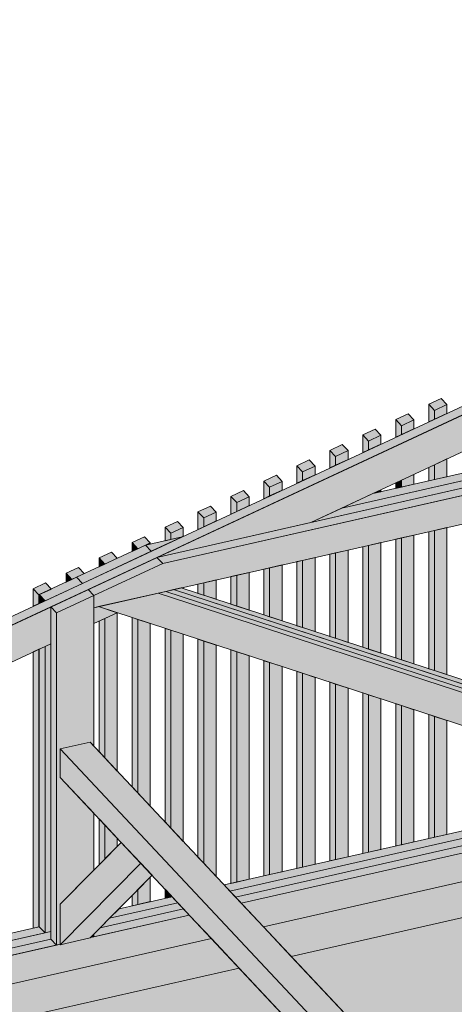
# Model space of a CAD drawing. Header units: millimetres. Extents: x 1567 to 2756, y -116 to 725.
# Tile 387 of 418: x 2349 to 2370, y 641 to 689. Entities that reach past the tile are written whole.
import ezdxf

# ---------------------------------------------------------------- set-up
doc = ezdxf.new("R2010")
doc.units = ezdxf.units.MM
doc.layers.add('Ech.1_75', color=7, linetype='Continuous')

msp = doc.modelspace()

# ---------------------------------------------------------------- hatches: boundary and pattern name
at = {"layer": 'Ech.1_75', "linetype": 'Continuous', "lineweight": 5, "true_color": 0xd4c4b3, "transparency": 33554687}
for points in [[(2439.282, 701.96), (2276.794, 626.159), (2277.073, 625.861), (2439.561, 701.662), (2439.282, 701.96)], [(2355.39, 662.396), (2362.879, 664.095), (2389.312, 676.426), (2389.312, 678.221), (2355.39, 662.396)], [(2364.385, 664.798), (2389.032, 670.388), (2388.753, 670.686), (2365.892, 665.501), (2364.385, 664.798)], [(2389.312, 670.452), (2364.385, 664.798), (2362.879, 664.095), (2389.312, 670.09), (2389.312, 670.452)], [(2352.317, 659.945), (2389.772, 668.441), (2389.772, 669.834), (2355.669, 662.098), (2352.317, 660.534), (2352.317, 659.945)], [(2389.312, 670.09), (2355.39, 662.396), (2355.669, 662.098), (2389.591, 669.793), (2389.312, 670.09)], [(2356.618, 663.397), (2354.832, 662.992), (2355.111, 662.694), (2356.618, 663.397)], [(2351.758, 661.13), (2355.111, 662.694), (2354.832, 662.992), (2351.479, 661.428), (2351.758, 661.13)], [(2352.317, 660.534), (2355.669, 662.098), (2355.39, 662.396), (2352.037, 660.832), (2352.317, 660.534)], [(2330.866, 649.161), (2350.221, 658.19), (2350.221, 659.985), (2330.587, 650.825), (2330.866, 650.528), (2330.866, 649.161)], [(2352.541, 659.996), (2352.317, 659.945), (2352.317, 659.168), (2353.453, 659.698), (2352.541, 659.996)], [(2360.569, 644.404), (2389.59, 650.987), (2389.59, 652.38), (2359.492, 645.553), (2360.569, 644.404)], [(2379.525, 651.18), (2358.655, 646.447), (2358.934, 646.149), (2380.177, 650.967), (2379.525, 651.18)], [(2380.177, 650.967), (2358.934, 646.149), (2359.213, 645.851), (2380.83, 650.754), (2380.177, 650.967)], [(2359.492, 645.553), (2381.482, 650.541), (2380.83, 650.754), (2359.213, 645.851), (2359.492, 645.553)], [(2356.125, 645.873), (2353.542, 645.287), (2353.082, 644.821), (2356.404, 645.575), (2356.125, 645.873)], [(2352.316, 643.925), (2356.963, 644.979), (2356.683, 645.277), (2352.622, 644.356), (2352.316, 644.046), (2352.316, 643.925)], [(2356.404, 645.575), (2353.082, 644.821), (2352.622, 644.356), (2356.683, 645.277), (2356.404, 645.575)], [(2350.682, 643.555), (2338.042, 640.688), (2339.118, 639.539), (2358.039, 643.831), (2356.963, 644.979), (2352.162, 643.891), (2352.135, 643.863), (2350.682, 643.533), (2350.682, 643.555)], [(2349.663, 644.407), (2337.204, 641.581), (2337.483, 641.283), (2349.942, 644.109), (2349.663, 644.407)], [(2350.221, 644.173), (2337.483, 641.283), (2337.762, 640.985), (2350.221, 643.811), (2350.221, 644.173)], [(2338.042, 640.688), (2350.5, 643.514), (2350.221, 643.811), (2337.762, 640.985), (2338.042, 640.688)]]:
    msp.add_hatch(color=9, dxfattribs=at).paths.add_polyline_path(points)
at = {"layer": 'Ech.1_75', "linetype": 'Continuous', "lineweight": 5, "true_color": 0xeaddd7, "transparency": 33554687}
for points in [[(2368.896, 669.553), (2369.501, 669.835), (2369.222, 670.133), (2368.617, 669.851), (2368.896, 669.553)], [(2368.617, 668.995), (2368.896, 669.125), (2368.896, 669.553), (2368.617, 669.851), (2368.617, 668.995)], [(2368.896, 669.125), (2369.501, 669.407), (2369.501, 669.835), (2368.896, 669.553), (2368.896, 669.125)], [(2367.291, 668.804), (2367.897, 669.087), (2367.618, 669.385), (2367.012, 669.102), (2367.291, 668.804)], [(2367.012, 668.246), (2367.291, 668.376), (2367.291, 668.804), (2367.012, 669.102), (2367.012, 668.246)], [(2367.291, 668.376), (2367.897, 668.659), (2367.897, 669.087), (2367.291, 668.804), (2367.291, 668.376)], [(2365.687, 668.056), (2366.293, 668.338), (2366.013, 668.636), (2365.408, 668.354), (2365.687, 668.056)], [(2365.408, 667.498), (2365.687, 667.628), (2365.687, 668.056), (2365.408, 668.354), (2365.408, 667.498)], [(2365.687, 667.628), (2366.293, 667.91), (2366.293, 668.338), (2365.687, 668.056), (2365.687, 667.628)], [(2364.083, 667.308), (2364.688, 667.59), (2364.409, 667.888), (2363.804, 667.605), (2364.083, 667.308)], [(2363.804, 666.749), (2364.083, 666.879), (2364.083, 667.308), (2363.804, 667.605), (2363.804, 666.749)], [(2364.083, 666.879), (2364.688, 667.162), (2364.688, 667.59), (2364.083, 667.308), (2364.083, 666.879)], [(2362.478, 666.559), (2363.084, 666.842), (2362.805, 667.139), (2362.199, 666.857), (2362.478, 666.559)], [(2362.199, 666.001), (2362.478, 666.131), (2362.478, 666.559), (2362.199, 666.857), (2362.199, 666.001)], [(2368.617, 666.119), (2368.896, 666.182), (2368.896, 666.902), (2368.617, 666.772), (2368.617, 666.119)], [(2368.896, 666.182), (2369.501, 666.319), (2369.501, 667.184), (2368.896, 666.902), (2368.896, 666.182)], [(2360.874, 665.811), (2361.48, 666.093), (2361.2, 666.391), (2360.595, 666.109), (2360.874, 665.811)], [(2362.478, 666.131), (2363.084, 666.413), (2363.084, 666.842), (2362.478, 666.559), (2362.478, 666.131)], [(2367.291, 665.818), (2367.897, 665.955), (2367.897, 666.436), (2367.291, 666.153), (2367.291, 665.818)], [(2360.595, 665.252), (2360.874, 665.383), (2360.874, 665.811), (2360.595, 666.109), (2360.595, 665.252)], [(2360.874, 665.383), (2361.48, 665.665), (2361.48, 666.093), (2360.874, 665.811), (2360.874, 665.383)], [(2367.012, 665.755), (2367.291, 665.818), (2367.291, 666.153), (2367.012, 666.023), (2367.012, 665.755)], [(2359.27, 665.062), (2359.875, 665.345), (2359.596, 665.643), (2358.991, 665.36), (2359.27, 665.062)], [(2365.892, 665.501), (2366.293, 665.591), (2366.293, 665.687), (2365.892, 665.501)], [(2358.991, 664.504), (2359.27, 664.634), (2359.27, 665.062), (2358.991, 665.36), (2358.991, 664.504)], [(2359.27, 664.634), (2359.875, 664.917), (2359.875, 665.345), (2359.27, 665.062), (2359.27, 664.634)], [(2357.665, 664.314), (2358.271, 664.596), (2357.992, 664.894), (2357.386, 664.612), (2357.665, 664.314)], [(2357.386, 663.756), (2357.665, 663.886), (2357.665, 664.314), (2357.386, 664.612), (2357.386, 663.756)], [(2357.665, 663.886), (2358.271, 664.168), (2358.271, 664.596), (2357.665, 664.314), (2357.665, 663.886)], [(2356.061, 663.565), (2356.667, 663.848), (2356.387, 664.146), (2355.782, 663.863), (2356.061, 663.565)], [(2355.782, 663.207), (2356.061, 663.271), (2356.061, 663.565), (2355.782, 663.863), (2355.782, 663.207)], [(2356.061, 663.271), (2356.618, 663.397), (2356.667, 663.42), (2356.667, 663.848), (2356.061, 663.565), (2356.061, 663.271)], [(2368.896, 663.706), (2368.617, 663.642), (2368.617, 656.973), (2368.896, 656.881), (2368.896, 663.706)], [(2369.501, 663.843), (2368.896, 663.706), (2368.896, 656.881), (2369.501, 656.684), (2369.501, 663.843)], [(2354.457, 662.817), (2355.062, 663.099), (2354.783, 663.397), (2354.178, 663.115), (2354.457, 662.817)], [(2354.178, 662.687), (2354.457, 662.817), (2354.178, 663.115), (2354.178, 662.687)], [(2354.832, 662.992), (2355.062, 663.044), (2355.062, 663.099), (2354.832, 662.992)], [(2366.293, 663.115), (2365.687, 662.978), (2365.687, 657.93), (2366.292, 657.732), (2366.293, 663.115)], [(2367.291, 663.342), (2367.012, 663.278), (2367.012, 657.497), (2367.291, 657.405), (2367.291, 663.342)], [(2367.897, 663.479), (2367.291, 663.342), (2367.291, 657.405), (2367.897, 657.208), (2367.897, 663.479)], [(2352.852, 662.069), (2353.458, 662.351), (2353.179, 662.649), (2352.573, 662.366), (2352.852, 662.069)], [(2364.083, 662.614), (2363.804, 662.55), (2363.804, 658.545), (2364.083, 658.454), (2364.083, 662.614)], [(2364.688, 662.751), (2364.083, 662.614), (2364.083, 658.454), (2364.688, 658.256), (2364.688, 662.751)], [(2365.687, 662.978), (2365.408, 662.914), (2365.408, 658.021), (2365.687, 657.93), (2365.687, 662.978)], [(2352.573, 661.938), (2352.852, 662.069), (2352.573, 662.366), (2352.573, 661.938)], [(2362.478, 662.25), (2362.199, 662.187), (2362.199, 659.069), (2362.478, 658.978), (2362.478, 662.25)], [(2363.084, 662.387), (2362.478, 662.25), (2362.478, 658.978), (2363.084, 658.78), (2363.084, 662.387)], [(2351.248, 661.32), (2351.853, 661.603), (2351.574, 661.9), (2350.969, 661.618), (2351.248, 661.32)], [(2350.969, 661.19), (2351.248, 661.32), (2350.969, 661.618), (2350.969, 661.19)], [(2359.875, 661.659), (2359.27, 661.522), (2359.27, 660.026), (2359.875, 659.828), (2359.875, 661.659)], [(2360.874, 661.886), (2360.595, 661.823), (2360.595, 659.593), (2360.874, 659.502), (2360.874, 661.886)], [(2361.48, 662.023), (2360.874, 661.886), (2360.874, 659.502), (2361.479, 659.304), (2361.48, 662.023)], [(2349.644, 660.572), (2350.249, 660.854), (2349.97, 661.152), (2349.365, 660.87), (2349.644, 660.572)], [(2357.665, 661.158), (2357.386, 661.095), (2357.386, 660.641), (2357.665, 660.55), (2357.665, 661.158)], [(2358.271, 661.296), (2357.665, 661.158), (2357.665, 660.55), (2358.271, 660.352), (2358.271, 661.296)], [(2359.27, 661.522), (2358.991, 661.459), (2358.991, 660.117), (2359.27, 660.026), (2359.27, 661.522)], [(2349.365, 660.013), (2349.644, 660.144), (2349.644, 660.572), (2349.365, 660.87), (2349.365, 660.013)], [(2356.666, 660.932), (2356.567, 660.909), (2356.666, 660.877), (2356.666, 660.932)], [(2349.663, 660.581), (2349.644, 660.572), (2349.644, 660.144), (2349.663, 660.153), (2349.663, 660.581)], [(2353.458, 659.696), (2353.453, 659.698), (2352.852, 659.418), (2352.852, 652.638), (2353.458, 651.992), (2353.458, 659.696)], [(2352.852, 659.418), (2352.573, 659.287), (2352.573, 652.935), (2352.852, 652.638), (2352.852, 659.418)], [(2354.457, 659.37), (2354.178, 659.461), (2354.177, 651.224), (2354.457, 650.926), (2354.457, 659.37)], [(2355.062, 659.172), (2354.457, 659.37), (2354.457, 650.926), (2355.062, 650.28), (2355.062, 659.172)], [(2356.061, 658.846), (2355.782, 658.937), (2355.782, 649.512), (2356.061, 649.214), (2356.061, 658.846)], [(2356.666, 658.648), (2356.061, 658.846), (2356.061, 649.214), (2356.666, 648.568), (2356.666, 658.648)], [(2357.665, 658.322), (2357.386, 658.413), (2357.386, 647.8), (2357.665, 647.502), (2357.665, 658.322)], [(2358.271, 658.124), (2357.665, 658.322), (2357.665, 647.502), (2358.271, 646.856), (2358.271, 658.124)], [(2349.364, 644.339), (2349.644, 644.403), (2349.644, 657.921), (2349.365, 657.791), (2349.364, 644.339)], [(2349.644, 644.403), (2349.663, 644.407), (2349.663, 657.93), (2349.644, 657.921), (2349.644, 644.403)], [(2358.99, 646.523), (2359.27, 646.586), (2359.27, 657.798), (2358.991, 657.889), (2358.99, 646.523)], [(2359.27, 646.586), (2359.875, 646.723), (2359.875, 657.6), (2359.27, 657.798), (2359.27, 646.586)], [(2360.595, 646.887), (2360.874, 646.95), (2360.874, 657.274), (2360.595, 657.365), (2360.595, 646.887)], [(2360.874, 646.95), (2361.479, 647.087), (2361.479, 657.076), (2360.874, 657.274), (2360.874, 646.95)], [(2362.199, 647.251), (2362.478, 647.314), (2362.478, 656.749), (2362.199, 656.841), (2362.199, 647.251)], [(2362.478, 647.314), (2363.084, 647.451), (2363.084, 656.552), (2362.478, 656.749), (2362.478, 647.314)], [(2363.803, 647.614), (2364.083, 647.678), (2364.083, 656.225), (2363.804, 656.316), (2363.803, 647.614)], [(2364.083, 647.678), (2364.688, 647.815), (2364.688, 656.028), (2364.083, 656.225), (2364.083, 647.678)], [(2365.408, 647.978), (2365.687, 648.042), (2365.687, 655.701), (2365.408, 655.792), (2365.408, 647.978)], [(2365.687, 648.042), (2366.292, 648.179), (2366.292, 655.503), (2365.687, 655.701), (2365.687, 648.042)], [(2367.012, 648.342), (2367.291, 648.406), (2367.291, 655.177), (2367.012, 655.268), (2367.012, 648.342)], [(2367.291, 648.406), (2367.897, 648.543), (2367.897, 654.979), (2367.291, 655.177), (2367.291, 648.406)], [(2368.616, 648.706), (2368.896, 648.77), (2368.896, 654.653), (2368.617, 654.744), (2368.616, 648.706)], [(2368.896, 648.77), (2369.501, 648.907), (2369.501, 654.455), (2368.896, 654.653), (2368.896, 648.77)], [(2352.573, 647.418), (2352.852, 647.7), (2352.852, 649.365), (2352.573, 649.663), (2352.573, 647.418)], [(2352.852, 647.7), (2353.458, 648.313), (2353.458, 648.719), (2352.852, 649.365), (2352.852, 647.7)], [(2354.457, 645.494), (2355.062, 645.632), (2355.062, 646.826), (2354.457, 646.213), (2354.457, 645.494)], [(2355.782, 645.795), (2356.061, 645.858), (2356.061, 645.941), (2355.782, 646.239), (2355.782, 645.795)], [(2354.177, 645.431), (2354.457, 645.494), (2354.457, 646.213), (2354.177, 645.93), (2354.177, 645.431)], [(2356.061, 645.858), (2356.125, 645.873), (2356.061, 645.941), (2356.061, 645.858)]]:
    msp.add_hatch(color=254, dxfattribs=at).paths.add_polyline_path(points)
at = {"layer": 'Ech.1_75', "linetype": 'Continuous', "lineweight": 5, "true_color": 0xe0c8b3, "transparency": 33554687}
for points in [[(2349.942, 660.283), (2351.758, 661.13), (2351.479, 661.428), (2349.663, 660.581), (2349.942, 660.283)], [(2352.037, 660.832), (2350.221, 659.985), (2350.5, 659.687), (2352.317, 660.534), (2352.037, 660.832)], [(2349.663, 660.153), (2349.942, 660.283), (2349.663, 660.581), (2349.663, 660.153)], [(2350.682, 653.074), (2352.135, 653.403), (2352.316, 653.209), (2352.317, 660.534), (2350.5, 659.687), (2350.5, 643.514), (2350.682, 643.555), (2350.682, 645.503), (2352.316, 647.158), (2352.316, 649.937), (2350.682, 651.681), (2350.682, 653.074)], [(2350.5, 659.687), (2350.221, 659.985), (2350.221, 643.811), (2350.5, 643.514), (2350.5, 659.687)], [(2349.942, 658.06), (2349.663, 657.93), (2349.663, 644.407), (2349.942, 644.109), (2349.942, 658.06)], [(2349.942, 644.109), (2350.221, 644.173), (2350.221, 658.19), (2349.942, 658.06), (2349.942, 644.109)], [(2352.162, 643.891), (2352.316, 643.925), (2352.316, 644.046), (2352.162, 643.891)]]:
    msp.add_hatch(color=9, dxfattribs=at).paths.add_polyline_path(points)
at = {"layer": 'Ech.1_75', "linetype": 'Continuous', "lineweight": 5, "true_color": 0xe0d9d1, "transparency": 33554687}
for points in [[(2355.447, 660.655), (2352.541, 659.996), (2381.482, 650.541), (2384.388, 651.2), (2355.447, 660.655)], [(2355.82, 660.74), (2355.447, 660.655), (2384.388, 651.2), (2384.109, 651.498), (2355.82, 660.74)], [(2384.109, 651.498), (2384.482, 651.583), (2356.194, 660.824), (2355.82, 660.74), (2384.109, 651.498)], [(2356.567, 660.909), (2356.194, 660.824), (2383.83, 651.796), (2383.551, 652.094), (2356.567, 660.909)], [(2350.682, 643.533), (2354.6, 647.5), (2353.653, 648.511), (2350.682, 645.503), (2350.682, 643.533)], [(2350.682, 643.533), (2352.135, 643.863), (2355.149, 646.914), (2354.6, 647.5), (2350.682, 643.533)]]:
    msp.add_hatch(color=254, dxfattribs=at).paths.add_polyline_path(points)
at = {"layer": 'Ech.1_75', "linetype": 'Continuous', "lineweight": 5, "true_color": 0xe3bbbb, "transparency": 33554687}
for points in [[(2352.135, 653.403), (2350.682, 653.074), (2365.296, 637.481), (2366.522, 638.053), (2352.135, 653.403)], [(2364.387, 637.058), (2365.296, 637.481), (2350.682, 653.074), (2350.682, 651.681), (2364.387, 637.058)]]:
    msp.add_hatch(color=9, dxfattribs=at).paths.add_polyline_path(points)
at = {"layer": 'Ech.1_75', "linetype": 'Continuous', "lineweight": 5, "true_color": 0xf3f3f3, "transparency": 33554687}
for points in [[(2361.915, 642.968), (2389.59, 649.246), (2389.59, 650.987), (2360.569, 644.404), (2361.915, 642.968)], [(2358.039, 643.831), (2339.118, 639.539), (2340.464, 638.103), (2359.385, 642.395), (2358.039, 643.831)]]:
    msp.add_hatch(color=7, dxfattribs=at).paths.add_polyline_path(points)
at = {"layer": 'Ech.1_75', "linetype": 'Continuous', "lineweight": 5, "true_color": 0xfdfdfd, "transparency": 33554687}
for points in [[(2374.372, 642.143), (2376.158, 642.549), (2389.59, 648.815), (2389.59, 649.246), (2361.915, 642.968), (2366.522, 638.053), (2369.203, 639.304), (2369.203, 639.732), (2374.372, 642.143)], [(2359.385, 642.395), (2340.464, 638.103), (2348.145, 629.908), (2349.569, 630.573), (2349.848, 630.275), (2364.387, 637.058), (2359.385, 642.395)]]:
    msp.add_hatch(color=7, dxfattribs=at).paths.add_polyline_path(points)

# ---------------------------------------------------------------- linework, layer by layer
at = {"layer": 'Ech.1_75', "color": 7, "linetype": 'Continuous', "lineweight": 5}
for points in [[(2439.282, 701.96), (2276.794, 626.159), (2277.073, 625.861), (2439.561, 701.662), (2439.282, 701.96)], [(2355.39, 662.396), (2362.879, 664.095), (2389.312, 676.426), (2389.312, 678.221), (2355.39, 662.396)], [(2364.385, 664.798), (2389.032, 670.388), (2388.753, 670.686), (2365.892, 665.501), (2364.385, 664.798)], [(2389.312, 670.452), (2364.385, 664.798), (2362.879, 664.095), (2389.312, 670.09), (2389.312, 670.452)], [(2352.317, 659.945), (2389.772, 668.441), (2389.772, 669.834), (2355.669, 662.098), (2352.317, 660.534), (2352.317, 659.945)], [(2389.312, 670.09), (2355.39, 662.396), (2355.669, 662.098), (2389.591, 669.793), (2389.312, 670.09)], [(2368.896, 669.553), (2369.501, 669.835), (2369.222, 670.133), (2368.617, 669.851), (2368.896, 669.553)], [(2368.617, 668.995), (2368.896, 669.125), (2368.896, 669.553), (2368.617, 669.851), (2368.617, 668.995)], [(2368.896, 669.125), (2369.501, 669.407), (2369.501, 669.835), (2368.896, 669.553), (2368.896, 669.125)], [(2367.291, 668.804), (2367.897, 669.087), (2367.618, 669.385), (2367.012, 669.102), (2367.291, 668.804)], [(2367.012, 668.246), (2367.291, 668.376), (2367.291, 668.804), (2367.012, 669.102), (2367.012, 668.246)], [(2367.291, 668.376), (2367.897, 668.659), (2367.897, 669.087), (2367.291, 668.804), (2367.291, 668.376)], [(2365.687, 668.056), (2366.293, 668.338), (2366.013, 668.636), (2365.408, 668.354), (2365.687, 668.056)], [(2365.408, 667.498), (2365.687, 667.628), (2365.687, 668.056), (2365.408, 668.354), (2365.408, 667.498)], [(2365.687, 667.628), (2366.293, 667.91), (2366.293, 668.338), (2365.687, 668.056), (2365.687, 667.628)], [(2364.083, 667.308), (2364.688, 667.59), (2364.409, 667.888), (2363.804, 667.605), (2364.083, 667.308)], [(2363.804, 666.749), (2364.083, 666.879), (2364.083, 667.308), (2363.804, 667.605), (2363.804, 666.749)], [(2364.083, 666.879), (2364.688, 667.162), (2364.688, 667.59), (2364.083, 667.308), (2364.083, 666.879)], [(2362.478, 666.559), (2363.084, 666.842), (2362.805, 667.139), (2362.199, 666.857), (2362.478, 666.559)], [(2362.199, 666.001), (2362.478, 666.131), (2362.478, 666.559), (2362.199, 666.857), (2362.199, 666.001)], [(2368.617, 666.119), (2368.896, 666.182), (2368.896, 666.902), (2368.617, 666.772), (2368.617, 666.119)], [(2368.896, 666.182), (2369.501, 666.319), (2369.501, 667.184), (2368.896, 666.902), (2368.896, 666.182)], [(2360.874, 665.811), (2361.48, 666.093), (2361.2, 666.391), (2360.595, 666.109), (2360.874, 665.811)], [(2362.478, 666.131), (2363.084, 666.413), (2363.084, 666.842), (2362.478, 666.559), (2362.478, 666.131)], [(2367.291, 665.818), (2367.897, 665.955), (2367.897, 666.436), (2367.291, 666.153), (2367.291, 665.818)], [(2360.595, 665.252), (2360.874, 665.383), (2360.874, 665.811), (2360.595, 666.109), (2360.595, 665.252)], [(2360.874, 665.383), (2361.48, 665.665), (2361.48, 666.093), (2360.874, 665.811), (2360.874, 665.383)], [(2367.012, 665.755), (2367.291, 665.818), (2367.291, 666.153), (2367.012, 666.023), (2367.012, 665.755)], [(2359.27, 665.062), (2359.875, 665.345), (2359.596, 665.643), (2358.991, 665.36), (2359.27, 665.062)], [(2365.892, 665.501), (2366.293, 665.591), (2366.293, 665.687), (2365.892, 665.501)], [(2358.991, 664.504), (2359.27, 664.634), (2359.27, 665.062), (2358.991, 665.36), (2358.991, 664.504)], [(2359.27, 664.634), (2359.875, 664.917), (2359.875, 665.345), (2359.27, 665.062), (2359.27, 664.634)], [(2357.665, 664.314), (2358.271, 664.596), (2357.992, 664.894), (2357.386, 664.612), (2357.665, 664.314)], [(2357.386, 663.756), (2357.665, 663.886), (2357.665, 664.314), (2357.386, 664.612), (2357.386, 663.756)], [(2357.665, 663.886), (2358.271, 664.168), (2358.271, 664.596), (2357.665, 664.314), (2357.665, 663.886)], [(2356.061, 663.565), (2356.667, 663.848), (2356.387, 664.146), (2355.782, 663.863), (2356.061, 663.565)], [(2355.782, 663.207), (2356.061, 663.271), (2356.061, 663.565), (2355.782, 663.863), (2355.782, 663.207)], [(2356.061, 663.271), (2356.618, 663.397), (2356.667, 663.42), (2356.667, 663.848), (2356.061, 663.565), (2356.061, 663.271)], [(2368.896, 663.706), (2368.617, 663.642), (2368.617, 656.973), (2368.896, 656.881), (2368.896, 663.706)], [(2369.501, 663.843), (2368.896, 663.706), (2368.896, 656.881), (2369.501, 656.684), (2369.501, 663.843)], [(2354.457, 662.817), (2355.062, 663.099), (2354.783, 663.397), (2354.178, 663.115), (2354.457, 662.817)], [(2354.178, 662.687), (2354.457, 662.817), (2354.178, 663.115), (2354.178, 662.687)], [(2356.618, 663.397), (2354.832, 662.992), (2355.111, 662.694), (2356.618, 663.397)], [(2354.832, 662.992), (2355.062, 663.044), (2355.062, 663.099), (2354.832, 662.992)], [(2366.293, 663.115), (2365.687, 662.978), (2365.687, 657.93), (2366.292, 657.732), (2366.293, 663.115)], [(2367.291, 663.342), (2367.012, 663.278), (2367.012, 657.497), (2367.291, 657.405), (2367.291, 663.342)], [(2367.897, 663.479), (2367.291, 663.342), (2367.291, 657.405), (2367.897, 657.208), (2367.897, 663.479)], [(2351.758, 661.13), (2355.111, 662.694), (2354.832, 662.992), (2351.479, 661.428), (2351.758, 661.13)], [(2352.852, 662.069), (2353.458, 662.351), (2353.179, 662.649), (2352.573, 662.366), (2352.852, 662.069)], [(2364.083, 662.614), (2363.804, 662.55), (2363.804, 658.545), (2364.083, 658.454), (2364.083, 662.614)], [(2364.688, 662.751), (2364.083, 662.614), (2364.083, 658.454), (2364.688, 658.256), (2364.688, 662.751)], [(2365.687, 662.978), (2365.408, 662.914), (2365.408, 658.021), (2365.687, 657.93), (2365.687, 662.978)], [(2352.317, 660.534), (2355.669, 662.098), (2355.39, 662.396), (2352.037, 660.832), (2352.317, 660.534)], [(2352.573, 661.938), (2352.852, 662.069), (2352.573, 662.366), (2352.573, 661.938)], [(2362.478, 662.25), (2362.199, 662.187), (2362.199, 659.069), (2362.478, 658.978), (2362.478, 662.25)], [(2363.084, 662.387), (2362.478, 662.25), (2362.478, 658.978), (2363.084, 658.78), (2363.084, 662.387)], [(2351.248, 661.32), (2351.853, 661.603), (2351.574, 661.9), (2350.969, 661.618), (2351.248, 661.32)], [(2350.969, 661.19), (2351.248, 661.32), (2350.969, 661.618), (2350.969, 661.19)], [(2359.875, 661.659), (2359.27, 661.522), (2359.27, 660.026), (2359.875, 659.828), (2359.875, 661.659)], [(2360.874, 661.886), (2360.595, 661.823), (2360.595, 659.593), (2360.874, 659.502), (2360.874, 661.886)], [(2361.48, 662.023), (2360.874, 661.886), (2360.874, 659.502), (2361.479, 659.304), (2361.48, 662.023)], [(2349.644, 660.572), (2350.249, 660.854), (2349.97, 661.152), (2349.365, 660.87), (2349.644, 660.572)], [(2349.942, 660.283), (2351.758, 661.13), (2351.479, 661.428), (2349.663, 660.581), (2349.942, 660.283)], [(2357.665, 661.158), (2357.386, 661.095), (2357.386, 660.641), (2357.665, 660.55), (2357.665, 661.158)], [(2358.271, 661.296), (2357.665, 661.158), (2357.665, 660.55), (2358.271, 660.352), (2358.271, 661.296)], [(2359.27, 661.522), (2358.991, 661.459), (2358.991, 660.117), (2359.27, 660.026), (2359.27, 661.522)], [(2349.365, 660.013), (2349.644, 660.144), (2349.644, 660.572), (2349.365, 660.87), (2349.365, 660.013)], [(2352.037, 660.832), (2350.221, 659.985), (2350.5, 659.687), (2352.317, 660.534), (2352.037, 660.832)], [(2355.447, 660.655), (2352.541, 659.996), (2381.482, 650.541), (2384.388, 651.2), (2355.447, 660.655)], [(2355.82, 660.74), (2355.447, 660.655), (2384.388, 651.2), (2384.109, 651.498), (2355.82, 660.74)], [(2384.109, 651.498), (2384.482, 651.583), (2356.194, 660.824), (2355.82, 660.74), (2384.109, 651.498)], [(2356.567, 660.909), (2356.194, 660.824), (2383.83, 651.796), (2383.551, 652.094), (2356.567, 660.909)], [(2356.666, 660.932), (2356.567, 660.909), (2356.666, 660.877), (2356.666, 660.932)], [(2349.663, 660.581), (2349.644, 660.572), (2349.644, 660.144), (2349.663, 660.153), (2349.663, 660.581)], [(2349.663, 660.153), (2349.942, 660.283), (2349.663, 660.581), (2349.663, 660.153)], [(2350.682, 653.074), (2352.135, 653.403), (2352.316, 653.209), (2352.317, 660.534), (2350.5, 659.687), (2350.5, 643.514), (2350.682, 643.555), (2350.682, 645.503), (2352.316, 647.158), (2352.316, 649.937), (2350.682, 651.681), (2350.682, 653.074)], [(2330.866, 649.161), (2350.221, 658.19), (2350.221, 659.985), (2330.587, 650.825), (2330.866, 650.528), (2330.866, 649.161)], [(2350.5, 659.687), (2350.221, 659.985), (2350.221, 643.811), (2350.5, 643.514), (2350.5, 659.687)], [(2352.541, 659.996), (2352.317, 659.945), (2352.317, 659.168), (2353.453, 659.698), (2352.541, 659.996)], [(2353.458, 659.696), (2353.453, 659.698), (2352.852, 659.418), (2352.852, 652.638), (2353.458, 651.992), (2353.458, 659.696)], [(2352.852, 659.418), (2352.573, 659.287), (2352.573, 652.935), (2352.852, 652.638), (2352.852, 659.418)], [(2354.457, 659.37), (2354.178, 659.461), (2354.177, 651.224), (2354.457, 650.926), (2354.457, 659.37)], [(2355.062, 659.172), (2354.457, 659.37), (2354.457, 650.926), (2355.062, 650.28), (2355.062, 659.172)], [(2356.061, 658.846), (2355.782, 658.937), (2355.782, 649.512), (2356.061, 649.214), (2356.061, 658.846)], [(2356.666, 658.648), (2356.061, 658.846), (2356.061, 649.214), (2356.666, 648.568), (2356.666, 658.648)], [(2357.665, 658.322), (2357.386, 658.413), (2357.386, 647.8), (2357.665, 647.502), (2357.665, 658.322)], [(2358.271, 658.124), (2357.665, 658.322), (2357.665, 647.502), (2358.271, 646.856), (2358.271, 658.124)], [(2349.364, 644.339), (2349.644, 644.403), (2349.644, 657.921), (2349.365, 657.791), (2349.364, 644.339)], [(2349.644, 644.403), (2349.663, 644.407), (2349.663, 657.93), (2349.644, 657.921), (2349.644, 644.403)], [(2349.942, 658.06), (2349.663, 657.93), (2349.663, 644.407), (2349.942, 644.109), (2349.942, 658.06)], [(2349.942, 644.109), (2350.221, 644.173), (2350.221, 658.19), (2349.942, 658.06), (2349.942, 644.109)], [(2358.99, 646.523), (2359.27, 646.586), (2359.27, 657.798), (2358.991, 657.889), (2358.99, 646.523)], [(2359.27, 646.586), (2359.875, 646.723), (2359.875, 657.6), (2359.27, 657.798), (2359.27, 646.586)], [(2360.595, 646.887), (2360.874, 646.95), (2360.874, 657.274), (2360.595, 657.365), (2360.595, 646.887)], [(2360.874, 646.95), (2361.479, 647.087), (2361.479, 657.076), (2360.874, 657.274), (2360.874, 646.95)], [(2362.199, 647.251), (2362.478, 647.314), (2362.478, 656.749), (2362.199, 656.841), (2362.199, 647.251)], [(2362.478, 647.314), (2363.084, 647.451), (2363.084, 656.552), (2362.478, 656.749), (2362.478, 647.314)], [(2363.803, 647.614), (2364.083, 647.678), (2364.083, 656.225), (2363.804, 656.316), (2363.803, 647.614)], [(2364.083, 647.678), (2364.688, 647.815), (2364.688, 656.028), (2364.083, 656.225), (2364.083, 647.678)], [(2365.408, 647.978), (2365.687, 648.042), (2365.687, 655.701), (2365.408, 655.792), (2365.408, 647.978)], [(2365.687, 648.042), (2366.292, 648.179), (2366.292, 655.503), (2365.687, 655.701), (2365.687, 648.042)], [(2367.012, 648.342), (2367.291, 648.406), (2367.291, 655.177), (2367.012, 655.268), (2367.012, 648.342)], [(2367.291, 648.406), (2367.897, 648.543), (2367.897, 654.979), (2367.291, 655.177), (2367.291, 648.406)], [(2368.616, 648.706), (2368.896, 648.77), (2368.896, 654.653), (2368.617, 654.744), (2368.616, 648.706)], [(2368.896, 648.77), (2369.501, 648.907), (2369.501, 654.455), (2368.896, 654.653), (2368.896, 648.77)], [(2352.135, 653.403), (2350.682, 653.074), (2365.296, 637.481), (2366.522, 638.053), (2352.135, 653.403)], [(2364.387, 637.058), (2365.296, 637.481), (2350.682, 653.074), (2350.682, 651.681), (2364.387, 637.058)], [(2360.569, 644.404), (2389.59, 650.987), (2389.59, 652.38), (2359.492, 645.553), (2360.569, 644.404)], [(2379.525, 651.18), (2358.655, 646.447), (2358.934, 646.149), (2380.177, 650.967), (2379.525, 651.18)], [(2380.177, 650.967), (2358.934, 646.149), (2359.213, 645.851), (2380.83, 650.754), (2380.177, 650.967)], [(2359.492, 645.553), (2381.482, 650.541), (2380.83, 650.754), (2359.213, 645.851), (2359.492, 645.553)], [(2361.915, 642.968), (2389.59, 649.246), (2389.59, 650.987), (2360.569, 644.404), (2361.915, 642.968)], [(2352.573, 647.418), (2352.852, 647.7), (2352.852, 649.365), (2352.573, 649.663), (2352.573, 647.418)], [(2352.852, 647.7), (2353.458, 648.313), (2353.458, 648.719), (2352.852, 649.365), (2352.852, 647.7)], [(2374.372, 642.143), (2376.158, 642.549), (2389.59, 648.815), (2389.59, 649.246), (2361.915, 642.968), (2366.522, 638.053), (2369.203, 639.304), (2369.203, 639.732), (2374.372, 642.143)], [(2350.682, 643.533), (2354.6, 647.5), (2353.653, 648.511), (2350.682, 645.503), (2350.682, 643.533)], [(2350.682, 643.533), (2352.135, 643.863), (2355.149, 646.914), (2354.6, 647.5), (2350.682, 643.533)], [(2354.457, 645.494), (2355.062, 645.632), (2355.062, 646.826), (2354.457, 646.213), (2354.457, 645.494)], [(2355.782, 645.795), (2356.061, 645.858), (2356.061, 645.941), (2355.782, 646.239), (2355.782, 645.795)], [(2356.125, 645.873), (2353.542, 645.287), (2353.082, 644.821), (2356.404, 645.575), (2356.125, 645.873)], [(2354.177, 645.431), (2354.457, 645.494), (2354.457, 646.213), (2354.177, 645.93), (2354.177, 645.431)], [(2356.061, 645.858), (2356.125, 645.873), (2356.061, 645.941), (2356.061, 645.858)], [(2352.316, 643.925), (2356.963, 644.979), (2356.683, 645.277), (2352.622, 644.356), (2352.316, 644.046), (2352.316, 643.925)], [(2356.404, 645.575), (2353.082, 644.821), (2352.622, 644.356), (2356.683, 645.277), (2356.404, 645.575)], [(2350.682, 643.555), (2338.042, 640.688), (2339.118, 639.539), (2358.039, 643.831), (2356.963, 644.979), (2352.162, 643.891), (2352.135, 643.863), (2350.682, 643.533), (2350.682, 643.555)], [(2349.663, 644.407), (2337.204, 641.581), (2337.483, 641.283), (2349.942, 644.109), (2349.663, 644.407)], [(2350.221, 644.173), (2337.483, 641.283), (2337.762, 640.985), (2350.221, 643.811), (2350.221, 644.173)], [(2352.162, 643.891), (2352.316, 643.925), (2352.316, 644.046), (2352.162, 643.891)], [(2338.042, 640.688), (2350.5, 643.514), (2350.221, 643.811), (2337.762, 640.985), (2338.042, 640.688)], [(2358.039, 643.831), (2339.118, 639.539), (2340.464, 638.103), (2359.385, 642.395), (2358.039, 643.831)], [(2359.385, 642.395), (2340.464, 638.103), (2348.145, 629.908), (2349.569, 630.573), (2349.848, 630.275), (2364.387, 637.058), (2359.385, 642.395)]]:
    msp.add_lwpolyline(points, close=True, dxfattribs=at)

doc.saveas('drawing.dxf')
